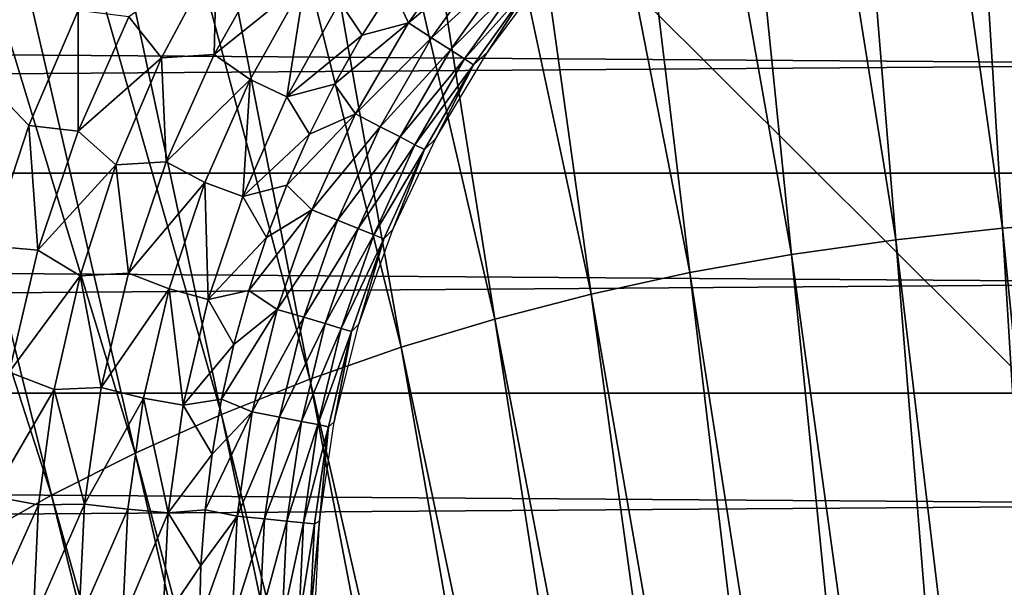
# Model space of a CAD drawing. Header units: millimetres. Extents: x -300 to 300, y -500 to 500.
# Tile 482 of 656: x -14.01 to -3.56, y 55.37 to 61.39. Entities that reach past the tile are written whole.
import ezdxf

# ---------------------------------------------------------------- set-up
doc = ezdxf.new("R2010")
doc.units = ezdxf.units.MM
doc.header["$LTSCALE"] = 81.481481
for name, color, linetype in [('20', 7, 'CONTINUOUS'), ('34', 7, 'CONTINUOUS'), ('5', 7, 'CONTINUOUS'), ('57', 7, 'CONTINUOUS'), ('58', 7, 'CONTINUOUS'), ('6', 7, 'CONTINUOUS'), ('63', 7, 'CONTINUOUS')]:
    doc.layers.add(name, color=color, linetype=linetype)

msp = doc.modelspace()

# ---------------------------------------------------------------- linework, layer by layer
at = {"layer": '20', "color": 7, "linetype": 'CONTINUOUS'}
for points in [[(-4.795, 78.82, 77.15), (-2.412, 59.268, 77.101), (-3.236, 78.935, 77.152), (-4.795, 78.82, 77.15)], [(-6.316, 78.659, 77.147), (-3.575, 59.182, 77.099), (-4.795, 78.82, 77.15), (-6.316, 78.659, 77.147)], [(-3.575, 59.182, 77.099), (-2.412, 59.268, 77.101), (-4.795, 78.82, 77.15), (-3.575, 59.182, 77.099)], [(-7.8, 78.451, 77.143), (-4.709, 59.06, 77.098), (-6.316, 78.659, 77.147), (-7.8, 78.451, 77.143)], [(-4.709, 59.06, 77.098), (-3.575, 59.182, 77.099), (-6.316, 78.659, 77.147), (-4.709, 59.06, 77.098)], [(-9.245, 78.196, 77.139), (-5.814, 58.904, 77.096), (-7.8, 78.451, 77.143), (-9.245, 78.196, 77.139)], [(-5.814, 58.904, 77.096), (-4.709, 59.06, 77.098), (-7.8, 78.451, 77.143), (-5.814, 58.904, 77.096)], [(-10.654, 77.894, 77.134), (-6.892, 58.712, 77.093), (-9.245, 78.196, 77.139), (-10.654, 77.894, 77.134)], [(-6.892, 58.712, 77.093), (-5.814, 58.904, 77.096), (-9.245, 78.196, 77.139), (-6.892, 58.712, 77.093)], [(-12.025, 77.543, 77.128), (-7.941, 58.484, 77.09), (-10.654, 77.894, 77.134), (-12.025, 77.543, 77.128)], [(-7.941, 58.484, 77.09), (-6.892, 58.712, 77.093), (-10.654, 77.894, 77.134), (-7.941, 58.484, 77.09)], [(-13.359, 77.144, 77.121), (-8.963, 58.22, 77.087), (-12.025, 77.543, 77.128), (-13.359, 77.144, 77.121)], [(-8.963, 58.22, 77.087), (-7.941, 58.484, 77.09), (-12.025, 77.543, 77.128), (-8.963, 58.22, 77.087)], [(-14.658, 76.697, 77.114), (-9.958, 57.92, 77.083), (-13.359, 77.144, 77.121), (-14.658, 76.697, 77.114)], [(-9.958, 57.92, 77.083), (-8.963, 58.22, 77.087), (-13.359, 77.144, 77.121), (-9.958, 57.92, 77.083)], [(-15.92, 76.2, 77.107), (-10.925, 57.583, 77.079), (-14.658, 76.697, 77.114), (-15.92, 76.2, 77.107)], [(-10.925, 57.583, 77.079), (-9.958, 57.92, 77.083), (-14.658, 76.697, 77.114), (-10.925, 57.583, 77.079)], [(-17.147, 75.653, 77.099), (-11.865, 57.209, 77.075), (-15.92, 76.2, 77.107), (-17.147, 75.653, 77.099)], [(-11.865, 57.209, 77.075), (-10.925, 57.583, 77.079), (-15.92, 76.2, 77.107), (-11.865, 57.209, 77.075)], [(-18.338, 75.057, 77.09), (-12.779, 56.798, 77.07), (-17.147, 75.653, 77.099), (-18.338, 75.057, 77.09)], [(-12.779, 56.798, 77.07), (-11.865, 57.209, 77.075), (-17.147, 75.653, 77.099), (-12.779, 56.798, 77.07)], [(-19.495, 74.411, 77.081), (-13.667, 56.35, 77.065), (-18.338, 75.057, 77.09), (-19.495, 74.411, 77.081)], [(-13.667, 56.35, 77.065), (-12.779, 56.798, 77.07), (-18.338, 75.057, 77.09), (-13.667, 56.35, 77.065)], [(-14.528, 55.864, 77.06), (-13.667, 56.35, 77.065), (-19.495, 74.411, 77.081), (-14.528, 55.864, 77.06)], [(-3.575, 59.182, 77.099), (-1.593, 39.415, 77.052), (-2.412, 59.268, 77.101), (-3.575, 59.182, 77.099)], [(-4.709, 59.06, 77.098), (-2.36, 39.358, 77.052), (-3.575, 59.182, 77.099), (-4.709, 59.06, 77.098)], [(-2.36, 39.358, 77.052), (-1.593, 39.415, 77.052), (-3.575, 59.182, 77.099), (-2.36, 39.358, 77.052)], [(-5.814, 58.904, 77.096), (-3.109, 39.277, 77.051), (-4.709, 59.06, 77.098), (-5.814, 58.904, 77.096)], [(-3.109, 39.277, 77.051), (-2.36, 39.358, 77.052), (-4.709, 59.06, 77.098), (-3.109, 39.277, 77.051)], [(-6.892, 58.712, 77.093), (-3.839, 39.173, 77.05), (-5.814, 58.904, 77.096), (-6.892, 58.712, 77.093)], [(-3.839, 39.173, 77.05), (-3.109, 39.277, 77.051), (-5.814, 58.904, 77.096), (-3.839, 39.173, 77.05)], [(-7.941, 58.484, 77.09), (-4.55, 39.045, 77.049), (-6.892, 58.712, 77.093), (-7.941, 58.484, 77.09)], [(-4.55, 39.045, 77.049), (-3.839, 39.173, 77.05), (-6.892, 58.712, 77.093), (-4.55, 39.045, 77.049)], [(-8.963, 58.22, 77.087), (-5.242, 38.893, 77.047), (-7.941, 58.484, 77.09), (-8.963, 58.22, 77.087)], [(-5.242, 38.893, 77.047), (-4.55, 39.045, 77.049), (-7.941, 58.484, 77.09), (-5.242, 38.893, 77.047)], [(-9.958, 57.92, 77.083), (-5.917, 38.717, 77.046), (-8.963, 58.22, 77.087), (-9.958, 57.92, 77.083)], [(-5.917, 38.717, 77.046), (-5.242, 38.893, 77.047), (-8.963, 58.22, 77.087), (-5.917, 38.717, 77.046)], [(-10.925, 57.583, 77.079), (-6.573, 38.517, 77.044), (-9.958, 57.92, 77.083), (-10.925, 57.583, 77.079)], [(-6.573, 38.517, 77.044), (-5.917, 38.717, 77.046), (-9.958, 57.92, 77.083), (-6.573, 38.517, 77.044)], [(-11.865, 57.209, 77.075), (-7.211, 38.292, 77.042), (-10.925, 57.583, 77.079), (-11.865, 57.209, 77.075)], [(-7.211, 38.292, 77.042), (-6.573, 38.517, 77.044), (-10.925, 57.583, 77.079), (-7.211, 38.292, 77.042)], [(-12.779, 56.798, 77.07), (-7.832, 38.043, 77.04), (-11.865, 57.209, 77.075), (-12.779, 56.798, 77.07)], [(-7.832, 38.043, 77.04), (-7.211, 38.292, 77.042), (-11.865, 57.209, 77.075), (-7.832, 38.043, 77.04)], [(-13.667, 56.35, 77.065), (-8.435, 37.77, 77.038), (-12.779, 56.798, 77.07), (-13.667, 56.35, 77.065)], [(-8.435, 37.77, 77.038), (-7.832, 38.043, 77.04), (-12.779, 56.798, 77.07), (-8.435, 37.77, 77.038)], [(-14.528, 55.864, 77.06), (-9.02, 37.471, 77.036), (-13.667, 56.35, 77.065), (-14.528, 55.864, 77.06)], [(-9.02, 37.471, 77.036), (-8.435, 37.77, 77.038), (-13.667, 56.35, 77.065), (-9.02, 37.471, 77.036)], [(-15.364, 55.339, 77.054), (-9.588, 37.147, 77.034), (-14.528, 55.864, 77.06), (-15.364, 55.339, 77.054)], [(-9.588, 37.147, 77.034), (-9.02, 37.471, 77.036), (-14.528, 55.864, 77.06), (-9.588, 37.147, 77.034)]]:
    msp.add_3dface(points, dxfattribs=at)
at = {"layer": '34', "color": 7, "linetype": 'CONTINUOUS'}
for points in [[(54.5, 108.5, 501.493), (54.5, 0, 501.493), (-54.5, 108.5, 501.493), (54.5, 108.5, 501.493)], [(-54.5, 108.5, 501.493), (54.5, 0, 501.493), (-54.5, 0, 501.493), (-54.5, 108.5, 501.493)]]:
    msp.add_3dface(points, dxfattribs=at)
at = {"layer": '5', "color": 7, "linetype": 'CONTINUOUS'}
for points in [[(162.735, 59.768, 11), (-162.735, 59.769, 11), (-162.71, 62.073, 11), (162.735, 59.768, 11)], [(162.71, 62.073, 11), (162.735, 59.768, 11), (-162.71, 62.073, 11), (162.71, 62.073, 11)], [(162.759, 57.434, 11), (-162.759, 57.435, 11), (-162.735, 59.769, 11), (162.759, 57.434, 11)], [(162.735, 59.768, 11), (162.759, 57.434, 11), (-162.735, 59.769, 11), (162.735, 59.768, 11)], [(162.781, 55.069, 11), (-162.781, 55.07, 11), (-162.759, 57.435, 11), (162.781, 55.069, 11)], [(162.759, 57.434, 11), (162.781, 55.069, 11), (-162.759, 57.435, 11), (162.759, 57.434, 11)]]:
    msp.add_3dface(points, dxfattribs=at)
at = {"layer": '57', "color": 7, "linetype": 'CONTINUOUS'}
for points in [[(-12.501, 60.991, 545.862), (-11.917, 62.081, 545.862), (-12.847, 61.426, 545.96), (-12.501, 60.991, 545.862)], [(-12.501, 60.991, 545.862), (-11.942, 61.026, 545.701), (-11.917, 62.081, 545.862), (-12.501, 60.991, 545.862)], [(-11.942, 61.026, 545.701), (-10.98, 61.799, 545.479), (-11.329, 62.112, 545.701), (-11.942, 61.026, 545.701)], [(-11.942, 61.026, 545.701), (-11.329, 62.112, 545.701), (-11.917, 62.081, 545.862), (-11.942, 61.026, 545.701)], [(-11.56, 60.759, 545.479), (-10.98, 61.799, 545.479), (-11.942, 61.026, 545.701), (-11.56, 60.759, 545.479)], [(-11.56, 60.759, 545.479), (-11.171, 60.576, 545.2), (-10.98, 61.799, 545.479), (-11.56, 60.759, 545.479)], [(-11.171, 60.576, 545.2), (-10.609, 61.583, 545.2), (-10.98, 61.799, 545.479), (-11.171, 60.576, 545.2)], [(-10.052, 61.73, 544.87), (-10.609, 61.583, 545.2), (-10.37, 61.229, 544.87), (-10.052, 61.73, 544.87)], [(-10.609, 61.583, 545.2), (-11.171, 60.576, 545.2), (-10.37, 61.229, 544.87), (-10.609, 61.583, 545.2)], [(-13.91, 60.272, 545.993), (-13.386, 60.211, 545.96), (-13.383, 61.493, 545.993), (-13.91, 60.272, 545.993)], [(-13.386, 60.211, 545.96), (-12.847, 61.426, 545.96), (-13.383, 61.493, 545.993), (-13.386, 60.211, 545.96)], [(-13.386, 60.211, 545.96), (-12.501, 60.991, 545.862), (-12.847, 61.426, 545.96), (-13.386, 60.211, 545.96)], [(-10.37, 61.229, 544.87), (-11.171, 60.576, 545.2), (-10.663, 60.712, 544.87), (-10.37, 61.229, 544.87)], [(-12.451, 59.887, 545.701), (-11.942, 61.026, 545.701), (-12.501, 60.991, 545.862), (-12.451, 59.887, 545.701)], [(-12.451, 59.887, 545.701), (-11.56, 60.759, 545.479), (-11.942, 61.026, 545.701), (-12.451, 59.887, 545.701)], [(-12.985, 59.854, 545.862), (-12.501, 60.991, 545.862), (-13.386, 60.211, 545.96), (-12.985, 59.854, 545.862)], [(-12.985, 59.854, 545.862), (-12.451, 59.887, 545.701), (-12.501, 60.991, 545.862), (-12.985, 59.854, 545.862)], [(-12.041, 59.669, 545.479), (-11.56, 60.759, 545.479), (-12.451, 59.887, 545.701), (-12.041, 59.669, 545.479)], [(-12.041, 59.669, 545.479), (-11.638, 59.521, 545.2), (-11.56, 60.759, 545.479), (-12.041, 59.669, 545.479)], [(-11.638, 59.521, 545.2), (-11.171, 60.576, 545.2), (-11.56, 60.759, 545.479), (-11.638, 59.521, 545.2)], [(-10.663, 60.712, 544.87), (-11.171, 60.576, 545.2), (-10.931, 60.182, 544.87), (-10.663, 60.712, 544.87)], [(-11.171, 60.576, 545.2), (-11.638, 59.521, 545.2), (-10.931, 60.182, 544.87), (-11.171, 60.576, 545.2)], [(-14.328, 58.997, 545.993), (-13.811, 58.951, 545.96), (-13.91, 60.272, 545.993), (-14.328, 58.997, 545.993)], [(-13.811, 58.951, 545.96), (-13.386, 60.211, 545.96), (-13.91, 60.272, 545.993), (-13.811, 58.951, 545.96)], [(-13.811, 58.951, 545.96), (-12.985, 59.854, 545.862), (-13.386, 60.211, 545.96), (-13.811, 58.951, 545.96)], [(-10.931, 60.182, 544.87), (-11.638, 59.521, 545.2), (-11.172, 59.64, 544.87), (-10.931, 60.182, 544.87)], [(-12.852, 58.706, 545.701), (-12.451, 59.887, 545.701), (-12.985, 59.854, 545.862), (-12.852, 58.706, 545.701)], [(-12.852, 58.706, 545.701), (-12.041, 59.669, 545.479), (-12.451, 59.887, 545.701), (-12.852, 58.706, 545.701)], [(-13.365, 58.678, 545.862), (-12.985, 59.854, 545.862), (-13.811, 58.951, 545.96), (-13.365, 58.678, 545.862)], [(-13.365, 58.678, 545.862), (-12.852, 58.706, 545.701), (-12.985, 59.854, 545.862), (-13.365, 58.678, 545.862)], [(-12.42, 58.54, 545.479), (-12.041, 59.669, 545.479), (-12.852, 58.706, 545.701), (-12.42, 58.54, 545.479)], [(-12.42, 58.54, 545.479), (-12.005, 58.428, 545.2), (-12.041, 59.669, 545.479), (-12.42, 58.54, 545.479)], [(-12.005, 58.428, 545.2), (-11.638, 59.521, 545.2), (-12.041, 59.669, 545.479), (-12.005, 58.428, 545.2)], [(-11.172, 59.64, 544.87), (-11.638, 59.521, 545.2), (-11.386, 59.086, 544.87), (-11.172, 59.64, 544.87)], [(-11.638, 59.521, 545.2), (-12.005, 58.428, 545.2), (-11.386, 59.086, 544.87), (-11.638, 59.521, 545.2)], [(-11.386, 59.086, 544.87), (-12.005, 58.428, 545.2), (-11.573, 58.522, 544.87), (-11.386, 59.086, 544.87)], [(-14.117, 57.658, 545.96), (-13.811, 58.951, 545.96), (-14.328, 58.997, 545.993), (-14.117, 57.658, 545.96)], [(-14.117, 57.658, 545.96), (-13.365, 58.678, 545.862), (-13.811, 58.951, 545.96), (-14.117, 57.658, 545.96)], [(-13.64, 57.473, 545.862), (-13.365, 58.678, 545.862), (-14.117, 57.658, 545.96), (-13.64, 57.473, 545.862)], [(-13.64, 57.473, 545.862), (-13.142, 57.493, 545.701), (-13.365, 58.678, 545.862), (-13.64, 57.473, 545.862)], [(-13.142, 57.493, 545.701), (-12.852, 58.706, 545.701), (-13.365, 58.678, 545.862), (-13.142, 57.493, 545.701)], [(-13.142, 57.493, 545.701), (-12.42, 58.54, 545.479), (-12.852, 58.706, 545.701), (-13.142, 57.493, 545.701)], [(-12.693, 57.381, 545.479), (-12.42, 58.54, 545.479), (-13.142, 57.493, 545.701), (-12.693, 57.381, 545.479)], [(-12.693, 57.381, 545.479), (-12.27, 57.306, 545.2), (-12.42, 58.54, 545.479), (-12.693, 57.381, 545.479)], [(-12.27, 57.306, 545.2), (-12.005, 58.428, 545.2), (-12.42, 58.54, 545.479), (-12.27, 57.306, 545.2)], [(-11.573, 58.522, 544.87), (-12.005, 58.428, 545.2), (-11.732, 57.95, 544.87), (-11.573, 58.522, 544.87)], [(-12.005, 58.428, 545.2), (-12.27, 57.306, 545.2), (-11.732, 57.95, 544.87), (-12.005, 58.428, 545.2)], [(-11.732, 57.95, 544.87), (-12.27, 57.306, 545.2), (-11.862, 57.371, 544.87), (-11.732, 57.95, 544.87)], [(-14.302, 56.341, 545.96), (-13.64, 57.473, 545.862), (-14.117, 57.658, 545.96), (-14.302, 56.341, 545.96)], [(-13.806, 56.248, 545.862), (-13.64, 57.473, 545.862), (-14.302, 56.341, 545.96), (-13.806, 56.248, 545.862)], [(-13.806, 56.248, 545.862), (-13.317, 56.258, 545.701), (-13.64, 57.473, 545.862), (-13.806, 56.248, 545.862)], [(-13.317, 56.258, 545.701), (-13.142, 57.493, 545.701), (-13.64, 57.473, 545.862), (-13.317, 56.258, 545.701)], [(-13.317, 56.258, 545.701), (-12.693, 57.381, 545.479), (-13.142, 57.493, 545.701), (-13.317, 56.258, 545.701)], [(-12.859, 56.202, 545.479), (-12.693, 57.381, 545.479), (-13.317, 56.258, 545.701), (-12.859, 56.202, 545.479)], [(-12.859, 56.202, 545.479), (-12.431, 56.164, 545.2), (-12.693, 57.381, 545.479), (-12.859, 56.202, 545.479)], [(-12.431, 56.164, 545.2), (-12.27, 57.306, 545.2), (-12.693, 57.381, 545.479), (-12.431, 56.164, 545.2)], [(-11.862, 57.371, 544.87), (-12.27, 57.306, 545.2), (-11.964, 56.786, 544.87), (-11.862, 57.371, 544.87)], [(-12.27, 57.306, 545.2), (-12.431, 56.164, 545.2), (-11.964, 56.786, 544.87), (-12.27, 57.306, 545.2)], [(-11.964, 56.786, 544.87), (-12.431, 56.164, 545.2), (-12.037, 56.197, 544.87), (-11.964, 56.786, 544.87)], [(-14.365, 55.013, 545.96), (-13.806, 56.248, 545.862), (-14.302, 56.341, 545.96), (-14.365, 55.013, 545.96)], [(-14.365, 55.013, 545.96), (-13.862, 55.013, 545.862), (-13.806, 56.248, 545.862), (-14.365, 55.013, 545.96)], [(-13.862, 55.013, 545.862), (-13.376, 55.012, 545.701), (-13.317, 56.258, 545.701), (-13.862, 55.013, 545.862)], [(-13.862, 55.013, 545.862), (-13.317, 56.258, 545.701), (-13.806, 56.248, 545.862), (-13.862, 55.013, 545.862)], [(-13.376, 55.012, 545.701), (-12.859, 56.202, 545.479), (-13.317, 56.258, 545.701), (-13.376, 55.012, 545.701)], [(-13.376, 55.012, 545.701), (-12.915, 55.012, 545.479), (-12.859, 56.202, 545.479), (-13.376, 55.012, 545.701)], [(-12.915, 55.012, 545.479), (-12.431, 56.164, 545.2), (-12.859, 56.202, 545.479), (-12.915, 55.012, 545.479)], [(-12.915, 55.012, 545.479), (-12.485, 55.012, 545.2), (-12.431, 56.164, 545.2), (-12.915, 55.012, 545.479)], [(-12.431, 56.164, 545.2), (-12.485, 55.012, 545.2), (-12.082, 55.605, 544.87), (-12.431, 56.164, 545.2)], [(-12.037, 56.197, 544.87), (-12.431, 56.164, 545.2), (-12.082, 55.605, 544.87), (-12.037, 56.197, 544.87)], [(-12.485, 55.012, 545.2), (-12.097, 55.011, 544.87), (-12.082, 55.605, 544.87), (-12.485, 55.012, 545.2)]]:
    msp.add_3dface(points, dxfattribs=at)
at = {"layer": '58', "color": 7, "linetype": 'CONTINUOUS'}
for points in [[(-9.231, 62.273, 544.492), (-10.052, 61.73, 544.87), (-9.881, 61.363, 544.492), (-9.231, 62.273, 544.492)], [(-9.231, 62.273, 544.492), (-9.881, 61.363, 544.492), (-9, 62.092, 544.072), (-9.231, 62.273, 544.492)], [(-9, 62.092, 544.072), (-9.881, 61.363, 544.492), (-9.634, 61.204, 544.072), (-9, 62.092, 544.072)], [(-9, 62.092, 544.072), (-9.634, 61.204, 544.072), (-8.814, 61.945, 543.619), (-9, 62.092, 544.072)], [(-8.814, 61.945, 543.619), (-9.634, 61.204, 544.072), (-9.434, 61.075, 543.619), (-8.814, 61.945, 543.619)], [(-8.814, 61.945, 543.619), (-9.434, 61.075, 543.619), (-8.674, 61.834, 543.139), (-8.814, 61.945, 543.619)], [(-9.041, 61.049, 542.132), (-8.405, 61.905, 542.132), (-8.584, 61.763, 542.64), (-9.041, 61.049, 542.132)], [(-8.674, 61.834, 543.139), (-9.434, 61.075, 543.619), (-9.284, 60.979, 543.139), (-8.674, 61.834, 543.139)], [(-8.584, 61.763, 542.64), (-8.674, 61.834, 543.139), (-9.284, 60.979, 543.139), (-8.584, 61.763, 542.64)], [(-9.188, 60.917, 542.64), (-8.584, 61.763, 542.64), (-9.284, 60.979, 543.139), (-9.188, 60.917, 542.64)], [(-9.188, 60.917, 542.64), (-9.041, 61.049, 542.132), (-8.584, 61.763, 542.64), (-9.188, 60.917, 542.64)], [(-10.052, 61.73, 544.87), (-10.37, 61.229, 544.87), (-9.881, 61.363, 544.492), (-10.052, 61.73, 544.87)], [(-10.37, 61.229, 544.87), (-10.663, 60.712, 544.87), (-9.881, 61.363, 544.492), (-10.37, 61.229, 544.87)], [(-9.881, 61.363, 544.492), (-10.663, 60.712, 544.87), (-10.441, 60.395, 544.492), (-9.881, 61.363, 544.492)], [(-9.881, 61.363, 544.492), (-10.441, 60.395, 544.492), (-9.634, 61.204, 544.072), (-9.881, 61.363, 544.492)], [(-9.634, 61.204, 544.072), (-10.441, 60.395, 544.492), (-10.18, 60.26, 544.072), (-9.634, 61.204, 544.072)], [(-9.634, 61.204, 544.072), (-10.18, 60.26, 544.072), (-9.434, 61.075, 543.619), (-9.634, 61.204, 544.072)], [(-9.434, 61.075, 543.619), (-10.18, 60.26, 544.072), (-9.969, 60.151, 543.619), (-9.434, 61.075, 543.619)], [(-9.434, 61.075, 543.619), (-9.969, 60.151, 543.619), (-9.284, 60.979, 543.139), (-9.434, 61.075, 543.619)], [(-9.59, 60.134, 542.132), (-9.041, 61.049, 542.132), (-9.188, 60.917, 542.64), (-9.59, 60.134, 542.132)], [(-9.284, 60.979, 543.139), (-9.969, 60.151, 543.619), (-9.811, 60.069, 543.139), (-9.284, 60.979, 543.139)], [(-9.188, 60.917, 542.64), (-9.284, 60.979, 543.139), (-9.811, 60.069, 543.139), (-9.188, 60.917, 542.64)], [(-9.709, 60.017, 542.64), (-9.188, 60.917, 542.64), (-9.811, 60.069, 543.139), (-9.709, 60.017, 542.64)], [(-9.709, 60.017, 542.64), (-9.59, 60.134, 542.132), (-9.188, 60.917, 542.64), (-9.709, 60.017, 542.64)], [(-10.663, 60.712, 544.87), (-10.931, 60.182, 544.87), (-10.441, 60.395, 544.492), (-10.663, 60.712, 544.87)], [(-10.931, 60.182, 544.87), (-11.172, 59.64, 544.87), (-10.441, 60.395, 544.492), (-10.931, 60.182, 544.87)], [(-10.441, 60.395, 544.492), (-11.172, 59.64, 544.87), (-10.906, 59.378, 544.492), (-10.441, 60.395, 544.492)], [(-10.441, 60.395, 544.492), (-10.906, 59.378, 544.492), (-10.18, 60.26, 544.072), (-10.441, 60.395, 544.492)], [(-10.18, 60.26, 544.072), (-10.906, 59.378, 544.492), (-10.634, 59.269, 544.072), (-10.18, 60.26, 544.072)], [(-10.18, 60.26, 544.072), (-10.634, 59.269, 544.072), (-9.969, 60.151, 543.619), (-10.18, 60.26, 544.072)], [(-9.969, 60.151, 543.619), (-10.634, 59.269, 544.072), (-10.413, 59.18, 543.619), (-9.969, 60.151, 543.619)], [(-9.969, 60.151, 543.619), (-10.413, 59.18, 543.619), (-9.811, 60.069, 543.139), (-9.969, 60.151, 543.619)], [(-10.047, 59.17, 542.132), (-9.59, 60.134, 542.132), (-9.709, 60.017, 542.64), (-10.047, 59.17, 542.132)], [(-9.811, 60.069, 543.139), (-10.413, 59.18, 543.619), (-10.248, 59.114, 543.139), (-9.811, 60.069, 543.139)], [(-9.709, 60.017, 542.64), (-9.811, 60.069, 543.139), (-10.248, 59.114, 543.139), (-9.709, 60.017, 542.64)], [(-10.141, 59.071, 542.64), (-9.709, 60.017, 542.64), (-10.248, 59.114, 543.139), (-10.141, 59.071, 542.64)], [(-10.141, 59.071, 542.64), (-10.047, 59.17, 542.132), (-9.709, 60.017, 542.64), (-10.141, 59.071, 542.64)], [(-11.172, 59.64, 544.87), (-11.386, 59.086, 544.87), (-10.906, 59.378, 544.492), (-11.172, 59.64, 544.87)], [(-11.386, 59.086, 544.87), (-11.573, 58.522, 544.87), (-10.906, 59.378, 544.492), (-11.386, 59.086, 544.87)], [(-10.906, 59.378, 544.492), (-11.573, 58.522, 544.87), (-11.273, 58.322, 544.492), (-10.906, 59.378, 544.492)], [(-10.906, 59.378, 544.492), (-11.273, 58.322, 544.492), (-10.634, 59.269, 544.072), (-10.906, 59.378, 544.492)], [(-10.634, 59.269, 544.072), (-11.273, 58.322, 544.492), (-10.991, 58.239, 544.072), (-10.634, 59.269, 544.072)], [(-10.634, 59.269, 544.072), (-10.991, 58.239, 544.072), (-10.413, 59.18, 543.619), (-10.634, 59.269, 544.072)], [(-10.413, 59.18, 543.619), (-10.991, 58.239, 544.072), (-10.763, 58.171, 543.619), (-10.413, 59.18, 543.619)], [(-10.413, 59.18, 543.619), (-10.763, 58.171, 543.619), (-10.248, 59.114, 543.139), (-10.413, 59.18, 543.619)], [(-10.407, 58.166, 542.132), (-10.047, 59.17, 542.132), (-10.141, 59.071, 542.64), (-10.407, 58.166, 542.132)], [(-10.248, 59.114, 543.139), (-10.763, 58.171, 543.619), (-10.593, 58.121, 543.139), (-10.248, 59.114, 543.139)], [(-10.141, 59.071, 542.64), (-10.248, 59.114, 543.139), (-10.593, 58.121, 543.139), (-10.141, 59.071, 542.64)], [(-10.483, 58.089, 542.64), (-10.141, 59.071, 542.64), (-10.593, 58.121, 543.139), (-10.483, 58.089, 542.64)], [(-10.483, 58.089, 542.64), (-10.407, 58.166, 542.132), (-10.141, 59.071, 542.64), (-10.483, 58.089, 542.64)], [(-11.573, 58.522, 544.87), (-11.732, 57.95, 544.87), (-11.273, 58.322, 544.492), (-11.573, 58.522, 544.87)], [(-11.732, 57.95, 544.87), (-11.862, 57.371, 544.87), (-11.273, 58.322, 544.492), (-11.732, 57.95, 544.87)], [(-11.273, 58.322, 544.492), (-11.862, 57.371, 544.87), (-11.538, 57.235, 544.492), (-11.273, 58.322, 544.492)], [(-11.273, 58.322, 544.492), (-11.538, 57.235, 544.492), (-10.991, 58.239, 544.072), (-11.273, 58.322, 544.492)], [(-10.991, 58.239, 544.072), (-11.538, 57.235, 544.492), (-11.249, 57.179, 544.072), (-10.991, 58.239, 544.072)], [(-10.991, 58.239, 544.072), (-11.249, 57.179, 544.072), (-10.763, 58.171, 543.619), (-10.991, 58.239, 544.072)], [(-10.763, 58.171, 543.619), (-11.249, 57.179, 544.072), (-11.016, 57.134, 543.619), (-10.763, 58.171, 543.619)], [(-10.763, 58.171, 543.619), (-11.016, 57.134, 543.619), (-10.593, 58.121, 543.139), (-10.763, 58.171, 543.619)], [(-10.593, 58.121, 543.139), (-11.016, 57.134, 543.619), (-10.842, 57.1, 543.139), (-10.593, 58.121, 543.139)], [(-10.483, 58.089, 542.64), (-10.593, 58.121, 543.139), (-10.842, 57.1, 543.139), (-10.483, 58.089, 542.64)], [(-10.667, 57.131, 542.132), (-10.407, 58.166, 542.132), (-10.483, 58.089, 542.64), (-10.667, 57.131, 542.132)], [(-10.729, 57.078, 542.64), (-10.483, 58.089, 542.64), (-10.842, 57.1, 543.139), (-10.729, 57.078, 542.64)], [(-10.729, 57.078, 542.64), (-10.667, 57.131, 542.132), (-10.483, 58.089, 542.64), (-10.729, 57.078, 542.64)], [(-11.862, 57.371, 544.87), (-11.964, 56.786, 544.87), (-11.538, 57.235, 544.492), (-11.862, 57.371, 544.87)], [(-11.964, 56.786, 544.87), (-12.037, 56.197, 544.87), (-11.538, 57.235, 544.492), (-11.964, 56.786, 544.87)], [(-11.538, 57.235, 544.492), (-12.037, 56.197, 544.87), (-11.698, 56.128, 544.492), (-11.538, 57.235, 544.492)], [(-11.538, 57.235, 544.492), (-11.698, 56.128, 544.492), (-11.249, 57.179, 544.072), (-11.538, 57.235, 544.492)], [(-11.249, 57.179, 544.072), (-11.698, 56.128, 544.492), (-11.406, 56.1, 544.072), (-11.249, 57.179, 544.072)], [(-11.249, 57.179, 544.072), (-11.406, 56.1, 544.072), (-11.016, 57.134, 543.619), (-11.249, 57.179, 544.072)], [(-11.016, 57.134, 543.619), (-11.406, 56.1, 544.072), (-11.169, 56.077, 543.619), (-11.016, 57.134, 543.619)], [(-11.016, 57.134, 543.619), (-11.169, 56.077, 543.619), (-10.842, 57.1, 543.139), (-11.016, 57.134, 543.619)], [(-10.842, 57.1, 543.139), (-11.169, 56.077, 543.619), (-10.992, 56.06, 543.139), (-10.842, 57.1, 543.139)], [(-10.729, 57.078, 542.64), (-10.842, 57.1, 543.139), (-10.992, 56.06, 543.139), (-10.729, 57.078, 542.64)], [(-10.878, 56.049, 542.64), (-10.729, 57.078, 542.64), (-10.992, 56.06, 543.139), (-10.878, 56.049, 542.64)], [(-10.878, 56.049, 542.64), (-10.825, 56.076, 542.132), (-10.729, 57.078, 542.64), (-10.878, 56.049, 542.64)], [(-10.825, 56.076, 542.132), (-10.667, 57.131, 542.132), (-10.729, 57.078, 542.64), (-10.825, 56.076, 542.132)], [(-12.097, 55.011, 544.87), (-11.752, 55.011, 544.492), (-11.698, 56.128, 544.492), (-12.097, 55.011, 544.87)], [(-12.082, 55.605, 544.87), (-12.097, 55.011, 544.87), (-11.698, 56.128, 544.492), (-12.082, 55.605, 544.87)], [(-12.037, 56.197, 544.87), (-12.082, 55.605, 544.87), (-11.698, 56.128, 544.492), (-12.037, 56.197, 544.87)], [(-11.698, 56.128, 544.492), (-11.752, 55.011, 544.492), (-11.406, 56.1, 544.072), (-11.698, 56.128, 544.492)], [(-11.752, 55.011, 544.492), (-11.459, 55.011, 544.072), (-11.406, 56.1, 544.072), (-11.752, 55.011, 544.492)], [(-11.406, 56.1, 544.072), (-11.459, 55.011, 544.072), (-11.169, 56.077, 543.619), (-11.406, 56.1, 544.072)], [(-11.459, 55.011, 544.072), (-11.221, 55.01, 543.619), (-11.169, 56.077, 543.619), (-11.459, 55.011, 544.072)], [(-11.169, 56.077, 543.619), (-11.221, 55.01, 543.619), (-10.992, 56.06, 543.139), (-11.169, 56.077, 543.619)], [(-11.221, 55.01, 543.619), (-11.043, 55.01, 543.139), (-10.992, 56.06, 543.139), (-11.221, 55.01, 543.619)], [(-11.043, 55.01, 543.139), (-10.878, 56.049, 542.64), (-10.992, 56.06, 543.139), (-11.043, 55.01, 543.139)], [(-11.043, 55.01, 543.139), (-10.928, 55.01, 542.64), (-10.878, 56.049, 542.64), (-11.043, 55.01, 543.139)], [(-10.928, 55.01, 542.64), (-10.878, 55.01, 542.132), (-10.825, 56.076, 542.132), (-10.928, 55.01, 542.64)], [(-10.928, 55.01, 542.64), (-10.825, 56.076, 542.132), (-10.878, 56.049, 542.64), (-10.928, 55.01, 542.64)]]:
    msp.add_3dface(points, dxfattribs=at)
at = {"layer": '6', "color": 7, "linetype": 'CONTINUOUS'}
for points in [[(162.735, 59.769, 16), (162.71, 62.073, 16), (-162.735, 59.768, 16), (162.735, 59.769, 16)], [(162.71, 62.073, 16), (-162.71, 62.073, 16), (-162.735, 59.768, 16), (162.71, 62.073, 16)], [(162.759, 57.435, 16), (162.735, 59.769, 16), (-162.759, 57.434, 16), (162.759, 57.435, 16)], [(162.735, 59.769, 16), (-162.735, 59.768, 16), (-162.759, 57.434, 16), (162.735, 59.769, 16)], [(162.781, 55.07, 16), (162.759, 57.435, 16), (-162.781, 55.069, 16), (162.781, 55.07, 16)], [(162.759, 57.435, 16), (-162.759, 57.434, 16), (-162.781, 55.069, 16), (162.759, 57.435, 16)]]:
    msp.add_3dface(points, dxfattribs=at)
at = {"layer": '63', "color": 7, "linetype": 'CONTINUOUS'}
for points in [[(-14.328, 58.997, 545.993), (-13.91, 60.272, 545.993), (-24.235, 71.135, 545.993), (-14.328, 58.997, 545.993)], [(-13.91, 60.272, 545.993), (-13.383, 61.493, 545.993), (-24.235, 71.135, 545.993), (-13.91, 60.272, 545.993)]]:
    msp.add_3dface(points, dxfattribs=at)

doc.saveas('drawing.dxf')
